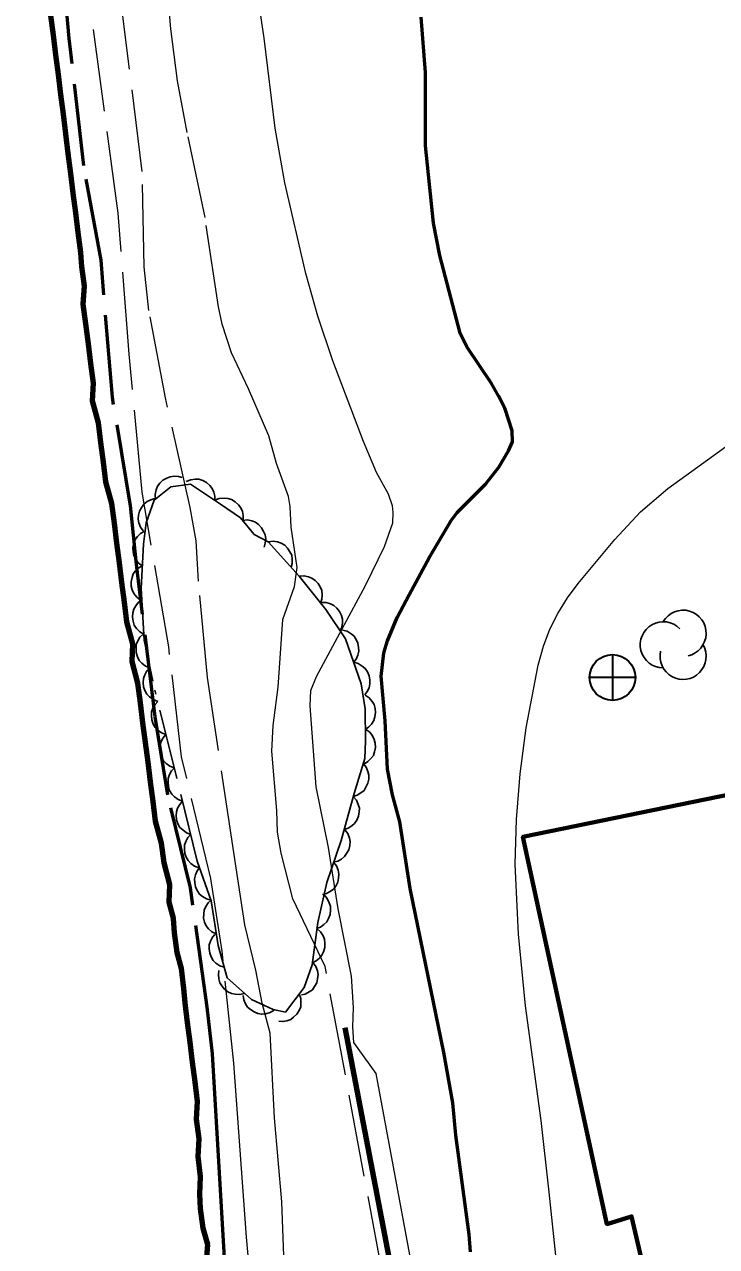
# Model space of a CAD drawing. Extents: x 355726 to 357533, y 5103782 to 5105258.
# Drawn here: x 355987.7 to 356018, y 5104836.6 to 5104890 of the extents above; entities that cross this region are included whole.
import ezdxf

# ---------------------------------------------------------------- set-up
doc = ezdxf.new("R2010")
doc.units = 0
doc.header["$LTSCALE"] = 0.6
for name, pattern in [('DASH_DOUBLE_DOT', [9.2, 5, -1.2, 0.3, -1.2, 0.3, -1.2]), ('DOT_DASHED', [7.7, 5, -1.2, 0.3, -1.2]), ('LONG_DASHED', [7.5, 6, -1.5])]:
    doc.linetypes.add(name, pattern=pattern)
for name, color, linetype, lineweight in [('1', 7, 'LONG_DASHED', 53), ('2', 7, 'LONG_DASHED', 13), ('31', 7, 'Continuous', 35), ('34', 7, 'Continuous', 35), ('37', 7, 'Continuous', 13), ('4', 7, 'DASH_DOUBLE_DOT', 53), ('44', 7, 'Continuous', 25)]:
    doc.layers.add(name, color=color, linetype=linetype, lineweight=lineweight)

msp = doc.modelspace()

# ---------------------------------------------------------------- linework, layer by layer
at = {"layer": '1'}
msp.add_lwpolyline([(355995.93, 5104844.99), (355995.69, 5104847.03), (355994.96, 5104852.24), (355993.97, 5104856.3), (355993.41, 5104859.72), (355992.6, 5104866.38), (355992.34, 5104868.93), (355991.55, 5104873.68), (355991.05, 5104879.67), (355990.3, 5104883.79), (355989.66, 5104889.36), (355989.42, 5104892.1), (355989.23, 5104895.81), (355989.55, 5104899.53), (355989.49, 5104903.47), (355989.25, 5104908.31), (355989.3, 5104912.79), (355989.57, 5104915.54), (355989.39, 5104920.85), (355990.3, 5104931.75), (355991.2, 5104938.96)], dxfattribs=at)
at = {"layer": '1', "linetype": 'Continuous'}
for points in [[(356007.21, 5104836.34), (356007.15, 5104837.09), (356006.56, 5104841.44), (356006.43, 5104842.84), (356006.04, 5104845.04), (356004.56, 5104852.21), (356004.12, 5104855.12), (356003.8, 5104856.3), (356003.57, 5104857.43), (356003.47, 5104859.54), (356003.3, 5104861.49), (356003.41, 5104862.51), (356003.57, 5104863.03), (356004, 5104864.05), (356004.52, 5104865.05), (356005.41, 5104866.7), (356006.36, 5104868.3), (356006.62, 5104868.65), (356007.86, 5104869.88), (356008.44, 5104870.63), (356008.87, 5104871.34), (356009.04, 5104871.73), (356009.03, 5104872.21), (356008.7, 5104873.2), (356008.43, 5104873.75), (356008.12, 5104874.29), (356007.05, 5104875.88), (356006.76, 5104876.49), (356005.87, 5104879.87), (356005.59, 5104881.29), (356005.24, 5104884.67), (356005.24, 5104887.88), (356005.05, 5104890.29)], [(355997.94, 5104797.69), (355998.05, 5104799.39), (355998.22, 5104805.29), (355998.06, 5104810.98), (355997.62, 5104818.63), (355997.1, 5104824.92), (355995.93, 5104844.99)]]:
    msp.add_lwpolyline(points, dxfattribs=at)
at = {"layer": '2'}
for points in [[(355996.85, 5104844.58), (355996.34, 5104849.47), (355995.85, 5104852.65), (355994.57, 5104857.97), (355994.01, 5104862.78), (355992.85, 5104869.54), (355992.28, 5104875.56), (355991.8, 5104881.73), (355990.57, 5104890.83), (355990.45, 5104892.9), (355990.48, 5104895.58), (355990.41, 5104897.92), (355990.51, 5104904.06), (355990.45, 5104910.1), (355990.35, 5104914.66), (355990.72, 5104922.86), (355990.96, 5104926.43), (355991.87, 5104937.32), (355992.2, 5104940.54), (355992.65, 5104949.4), (355992.59, 5104951.93), (355992.29, 5104955.8), (355988.9, 5104977.65), (355987.7, 5104986.35)], [(355998.45, 5104845.89), (355998.09, 5104847.2), (355997.82, 5104848.65), (355997.34, 5104850.62), (355996.85, 5104853.79), (355995.7, 5104861.43), (355995.31, 5104865.65), (355995.21, 5104867.41), (355994.94, 5104868.86), (355993.87, 5104873.66), (355993.14, 5104877.47), (355992.93, 5104879.38), (355992.85, 5104883.55), (355991.58, 5104893.8), (355991.35, 5104896.97), (355991.26, 5104899.36), (355991.61, 5104902.77), (355991.78, 5104907.27), (355991.79, 5104913.26), (355991.65, 5104926.34), (355992.01, 5104928.73), (355993.49, 5104932.7), (355995.39, 5104937.43)], [(356005.86, 5104821.95), (356000.85, 5104848.8), (355999.44, 5104851.76), (355998.93, 5104853.76), (355998.77, 5104854.68), (355998.74, 5104855.62), (355998.52, 5104858.21), (355998.57, 5104859.34), (355998.8, 5104861.01), (355999, 5104863.97), (355999.51, 5104865.41), (355999.62, 5104866.24), (355999.37, 5104868), (355999.32, 5104868.91), (355999.25, 5104869.34), (355998.72, 5104870.79), (355998.38, 5104872), (355997.5, 5104874.05), (355996.76, 5104875.63), (355996.35, 5104876.88), (355996.19, 5104877.63), (355995.6, 5104881.54), (355994.82, 5104885.25), (355994.4, 5104887.51), (355994.1, 5104889.78), (355993.84, 5104893.04)]]:
    msp.add_lwpolyline(points, dxfattribs=at)
at = {"layer": '2', "linetype": 'Continuous'}
for points in [[(356008.56, 5104814.63), (356003.08, 5104844.13), (356002.1, 5104845.48), (356002.06, 5104846.17), (356002.09, 5104847.01), (356002, 5104848.38), (356001.42, 5104851.32), (356000.99, 5104854.01), (356000.45, 5104856.65), (356000.19, 5104860.2), (356000.23, 5104860.87), (356000.47, 5104861.48), (356002.61, 5104865.46), (356003.45, 5104867.16), (356003.81, 5104868.19), (356003.82, 5104868.65), (356003.79, 5104868.93), (356003.62, 5104869.45), (356003.1, 5104870.4), (356002.53, 5104871.75), (356001.19, 5104875.28), (356000.53, 5104877.22), (356000.01, 5104879.09), (355999.08, 5104883.05), (355998.66, 5104885.44), (355998.19, 5104889.38), (355997.88, 5104891.46)], [(356010.96, 5104835.9), (356010.65, 5104838.94), (356010.3, 5104842.08), (356009.61, 5104847.09), (356009.3, 5104850.22), (356009.16, 5104853.28), (356009.22, 5104855.23), (356009.37, 5104857.23), (356009.64, 5104859.23), (356010.17, 5104861.98), (356010.4, 5104862.8), (356010.68, 5104863.55), (356011.03, 5104864.23), (356011.45, 5104864.91), (356011.92, 5104865.54), (356013.52, 5104867.46), (356014.64, 5104868.68), (356015.84, 5104869.7), (356018.36, 5104871.51), (356019.56, 5104872.61), (356020.34, 5104873.51)], [(356001.74, 5104805.96), (356001.66, 5104808.74), (356001.18, 5104812.1), (356000.77, 5104816.82), (356000.68, 5104818.77), (356000.36, 5104822.94), (356000.01, 5104826.54), (355999.14, 5104833.42), (355998.95, 5104838.52), (355998.64, 5104842.19), (355998.45, 5104845.89)], [(355999.73, 5104792.78), (355999.68, 5104794.12), (355999.69, 5104799.92), (355999.86, 5104803.72), (355999.53, 5104809.1), (355998.73, 5104819.64), (355998.27, 5104827.59), (355997.41, 5104836.97), (355996.85, 5104844.58)]]:
    msp.add_lwpolyline(points, dxfattribs=at)
at = {"layer": '31', "lineweight": 70}
msp.add_lwpolyline([(356019.8, 5104856.59), (356022.77, 5104843.2), (356024.4, 5104843.55), (356025.51, 5104838.8), (356023.5, 5104838.24), (356025.22, 5104830.91), (356016.32, 5104829.03), (356014.25, 5104837.88), (356013.17, 5104837.55), (356009.5, 5104854.47), (356019.8, 5104856.59)], close=True, dxfattribs=at)
at = {"layer": '34'}
for p, q in [((356013.41, 5104862.43), (356013.41, 5104860.43)), ((356014.41, 5104861.43), (356012.41, 5104861.43))]:
    msp.add_line(p, q, dxfattribs=at)
msp.add_circle((356013.414, 5104861.434), 1, dxfattribs=at)
at = {"layer": '37', "lineweight": 90}
msp.add_line((356008.96, 5104808.34), (356001.72, 5104846.13), dxfattribs=at)
at = {"layer": '4', "linetype": 'Continuous', "lineweight": 90}
msp.add_lwpolyline([(355988.84, 5104890.37), (355988.95, 5104889.5), (355989.06, 5104888.64), (355989.17, 5104887.78), (355989.28, 5104886.91), (355989.39, 5104886.05), (355989.5, 5104885.19), (355989.6, 5104884.33), (355989.71, 5104883.46), (355989.82, 5104882.6), (355989.93, 5104881.74), (355990.04, 5104880.88), (355990.15, 5104880.01), (355990.2, 5104879.39), (355990.31, 5104878.53), (355990.26, 5104877.75), (355990.37, 5104876.89), (355990.48, 5104876.02), (355990.59, 5104875.16), (355990.7, 5104874.3), (355990.66, 5104873.52), (355990.92, 5104872.57), (355991.03, 5104871.71), (355991.14, 5104870.85), (355991.25, 5104869.99), (355991.51, 5104869.04), (355991.62, 5104868.18), (355991.73, 5104867.31), (355991.84, 5104866.45), (355991.95, 5104865.59), (355992.06, 5104864.73), (355992.17, 5104863.86), (355992.43, 5104862.91), (355992.39, 5104862.14), (355992.65, 5104861.19), (355992.76, 5104860.33), (355992.87, 5104859.46), (355992.98, 5104858.6), (355993.09, 5104857.74), (355993.2, 5104856.88), (355993.31, 5104856.02), (355993.42, 5104855.15), (355993.68, 5104854.2), (355993.79, 5104853.34), (355994.05, 5104852.39), (355994.01, 5104851.62), (355994.2, 5104850.91), (355994.25, 5104850.28), (355994.36, 5104849.42), (355994.55, 5104848.71), (355994.66, 5104847.85), (355994.71, 5104847.22), (355994.82, 5104846.36), (355994.93, 5104845.5), (355995.04, 5104844.63), (355995.15, 5104843.77), (355995.26, 5104842.91), (355995.21, 5104842.13), (355995.32, 5104841.27), (355995.28, 5104840.5), (355995.39, 5104839.63), (355995.35, 5104838.86), (355995.39, 5104838.23), (355995.5, 5104837.37), (355995.7, 5104836.66), (355995.65, 5104835.88)], dxfattribs=at)
at = {"layer": '44'}
for points in [[(355993.43, 5104869.22), (355993.42, 5104869.43), (355993.46, 5104869.63), (355993.52, 5104869.79), (355993.62, 5104869.93), (355993.75, 5104870.06), (355993.92, 5104870.15), (355994.07, 5104870.21), (355994.25, 5104870.23), (355994.43, 5104870.22), (355994.6, 5104870.17)], [(355994.77, 5104870), (355994.97, 5104870.08), (355995.17, 5104870.1), (355995.33, 5104870.1), (355995.5, 5104870.04), (355995.66, 5104869.95), (355995.8, 5104869.82), (355995.91, 5104869.7), (355995.98, 5104869.54), (355996.02, 5104869.36), (355996.03, 5104869.18)], [(355992.89, 5104867.84), (355992.77, 5104868.01), (355992.7, 5104868.2), (355992.67, 5104868.36), (355992.69, 5104868.53), (355992.73, 5104868.71), (355992.83, 5104868.88), (355992.92, 5104869.01), (355993.06, 5104869.12), (355993.23, 5104869.2), (355993.4, 5104869.25)], [(355996.03, 5104869.18), (355996.22, 5104869.26), (355996.43, 5104869.27), (355996.59, 5104869.26), (355996.76, 5104869.21), (355996.92, 5104869.11), (355997.06, 5104868.98), (355997.16, 5104868.85), (355997.23, 5104868.69), (355997.27, 5104868.51), (355997.26, 5104868.33)], [(355997.24, 5104868.3), (355997.45, 5104868.32), (355997.64, 5104868.28), (355997.8, 5104868.22), (355997.94, 5104868.12), (355998.07, 5104867.98), (355998.16, 5104867.82), (355998.23, 5104867.67), (355998.25, 5104867.49), (355998.23, 5104867.31), (355998.18, 5104867.13)], [(355992.85, 5104866.32), (355992.68, 5104866.45), (355992.57, 5104866.61), (355992.49, 5104866.76), (355992.45, 5104866.93), (355992.44, 5104867.11), (355992.49, 5104867.3), (355992.54, 5104867.46), (355992.64, 5104867.6), (355992.78, 5104867.73), (355992.93, 5104867.82)], [(355998.37, 5104867.36), (355998.57, 5104867.39), (355998.77, 5104867.36), (355998.93, 5104867.31), (355999.08, 5104867.22), (355999.21, 5104867.09), (355999.31, 5104866.93), (355999.39, 5104866.78), (355999.41, 5104866.61), (355999.41, 5104866.42), (355999.36, 5104866.25)], [(355992.77, 5104864.82), (355992.61, 5104864.95), (355992.49, 5104865.11), (355992.41, 5104865.26), (355992.37, 5104865.43), (355992.37, 5104865.62), (355992.41, 5104865.8), (355992.46, 5104865.96), (355992.56, 5104866.1), (355992.7, 5104866.23), (355992.85, 5104866.32)], [(355999.71, 5104865.86), (355999.92, 5104865.88), (356000.12, 5104865.83), (356000.27, 5104865.78), (356000.41, 5104865.68), (356000.54, 5104865.54), (356000.64, 5104865.37), (356000.7, 5104865.23), (356000.72, 5104865.05), (356000.7, 5104864.86), (356000.65, 5104864.69)], [(355992.92, 5104863.33), (355992.74, 5104863.43), (355992.6, 5104863.58), (355992.5, 5104863.72), (355992.45, 5104863.89), (355992.42, 5104864.07), (355992.44, 5104864.26), (355992.48, 5104864.42), (355992.57, 5104864.57), (355992.69, 5104864.72), (355992.83, 5104864.82)], [(356000.68, 5104864.71), (356000.89, 5104864.71), (356001.08, 5104864.65), (356001.23, 5104864.58), (356001.36, 5104864.47), (356001.48, 5104864.32), (356001.56, 5104864.15), (356001.61, 5104863.99), (356001.61, 5104863.82), (356001.58, 5104863.63), (356001.51, 5104863.47)], [(355993.19, 5104861.85), (355992.99, 5104861.93), (355992.84, 5104862.06), (355992.72, 5104862.18), (355992.64, 5104862.34), (355992.59, 5104862.52), (355992.58, 5104862.71), (355992.59, 5104862.87), (355992.66, 5104863.03), (355992.75, 5104863.19), (355992.88, 5104863.32)], [(356001.61, 5104863.51), (356001.81, 5104863.46), (356001.98, 5104863.35), (356002.11, 5104863.25), (356002.21, 5104863.1), (356002.28, 5104862.93), (356002.31, 5104862.74), (356002.32, 5104862.58), (356002.28, 5104862.41), (356002.21, 5104862.24), (356002.1, 5104862.1)], [(356002.1, 5104862.1), (356002.3, 5104862.04), (356002.47, 5104861.93), (356002.6, 5104861.83), (356002.7, 5104861.68), (356002.77, 5104861.51), (356002.8, 5104861.32), (356002.81, 5104861.16), (356002.77, 5104860.99), (356002.69, 5104860.82), (356002.59, 5104860.68)], [(355993.53, 5104860.39), (355993.33, 5104860.47), (355993.17, 5104860.59), (355993.05, 5104860.7), (355992.97, 5104860.86), (355992.91, 5104861.03), (355992.89, 5104861.22), (355992.9, 5104861.39), (355992.96, 5104861.55), (355993.05, 5104861.72), (355993.17, 5104861.85)], [(356002.6, 5104860.66), (356002.77, 5104860.55), (356002.9, 5104860.39), (356002.99, 5104860.25), (356003.03, 5104860.08), (356003.05, 5104859.9), (356003.02, 5104859.71), (356002.98, 5104859.55), (356002.88, 5104859.4), (356002.75, 5104859.27), (356002.61, 5104859.16)], [(355993.89, 5104858.94), (355993.7, 5104859.01), (355993.53, 5104859.13), (355993.42, 5104859.25), (355993.33, 5104859.4), (355993.27, 5104859.58), (355993.26, 5104859.77), (355993.26, 5104859.93), (355993.32, 5104860.1), (355993.41, 5104860.26), (355993.53, 5104860.39)], [(355994.25, 5104857.48), (355994.06, 5104857.56), (355993.9, 5104857.68), (355993.78, 5104857.79), (355993.69, 5104857.95), (355993.63, 5104858.12), (355993.62, 5104858.31), (355993.62, 5104858.48), (355993.68, 5104858.64), (355993.77, 5104858.8), (355993.89, 5104858.94)], [(356002.63, 5104859.16), (356002.8, 5104859.04), (356002.92, 5104858.88), (356003, 5104858.73), (356003.04, 5104858.56), (356003.05, 5104858.38), (356003.01, 5104858.19), (356002.96, 5104858.03), (356002.85, 5104857.89), (356002.72, 5104857.76), (356002.57, 5104857.66)], [(355994.61, 5104856.03), (355994.42, 5104856.1), (355994.26, 5104856.22), (355994.14, 5104856.34), (355994.05, 5104856.49), (355994, 5104856.67), (355993.98, 5104856.86), (355993.99, 5104857.02), (355994.05, 5104857.19), (355994.13, 5104857.35), (355994.26, 5104857.48)], [(356002.51, 5104857.67), (356002.64, 5104857.51), (356002.72, 5104857.32), (356002.76, 5104857.16), (356002.76, 5104856.99), (356002.72, 5104856.81), (356002.63, 5104856.64), (356002.55, 5104856.5), (356002.41, 5104856.39), (356002.25, 5104856.29), (356002.08, 5104856.24)], [(356002.08, 5104856.24), (356002.22, 5104856.08), (356002.3, 5104855.89), (356002.35, 5104855.73), (356002.34, 5104855.56), (356002.31, 5104855.38), (356002.23, 5104855.2), (356002.14, 5104855.06), (356002.01, 5104854.95), (356001.85, 5104854.85), (356001.68, 5104854.79)], [(355994.97, 5104854.57), (355994.78, 5104854.64), (355994.62, 5104854.77), (355994.5, 5104854.88), (355994.41, 5104855.04), (355994.35, 5104855.21), (355994.34, 5104855.4), (355994.35, 5104855.57), (355994.4, 5104855.73), (355994.49, 5104855.89), (355994.61, 5104856.03)], [(355995.33, 5104853.11), (355995.14, 5104853.19), (355994.97, 5104853.31), (355994.86, 5104853.43), (355994.77, 5104853.58), (355994.71, 5104853.75), (355994.7, 5104853.95), (355994.7, 5104854.11), (355994.76, 5104854.27), (355994.85, 5104854.44), (355994.97, 5104854.57)], [(356001.71, 5104854.78), (356001.84, 5104854.62), (356001.91, 5104854.42), (356001.94, 5104854.26), (356001.93, 5104854.09), (356001.89, 5104853.91), (356001.79, 5104853.74), (356001.7, 5104853.61), (356001.56, 5104853.5), (356001.4, 5104853.41), (356001.22, 5104853.36)], [(355995.86, 5104851.71), (355995.66, 5104851.76), (355995.48, 5104851.87), (355995.36, 5104851.97), (355995.26, 5104852.12), (355995.18, 5104852.29), (355995.15, 5104852.47), (355995.14, 5104852.64), (355995.18, 5104852.81), (355995.25, 5104852.98), (355995.36, 5104853.12)], [(356001.22, 5104853.36), (356001.35, 5104853.2), (356001.42, 5104853.01), (356001.45, 5104852.84), (356001.44, 5104852.67), (356001.4, 5104852.49), (356001.31, 5104852.32), (356001.21, 5104852.19), (356001.07, 5104852.08), (356000.91, 5104851.99), (356000.74, 5104851.95)], [(356000.8, 5104851.93), (356000.94, 5104851.78), (356001.03, 5104851.59), (356001.09, 5104851.44), (356001.09, 5104851.26), (356001.07, 5104851.08), (356001, 5104850.9), (356000.92, 5104850.76), (356000.79, 5104850.64), (356000.64, 5104850.53), (356000.47, 5104850.46)], [(355996.09, 5104850.23), (355995.9, 5104850.32), (355995.75, 5104850.45), (355995.65, 5104850.58), (355995.58, 5104850.74), (355995.53, 5104850.92), (355995.54, 5104851.11), (355995.56, 5104851.27), (355995.63, 5104851.43), (355995.73, 5104851.59), (355995.87, 5104851.71)], [(356000.49, 5104850.46), (356000.65, 5104850.32), (356000.76, 5104850.15), (356000.82, 5104850), (356000.84, 5104849.82), (356000.84, 5104849.64), (356000.78, 5104849.45), (356000.71, 5104849.3), (356000.6, 5104849.17), (356000.46, 5104849.05), (356000.29, 5104848.97)], [(355996.43, 5104848.77), (355996.24, 5104848.84), (355996.07, 5104848.95), (355995.95, 5104849.07), (355995.86, 5104849.22), (355995.8, 5104849.39), (355995.78, 5104849.58), (355995.78, 5104849.75), (355995.83, 5104849.91), (355995.92, 5104850.08), (355996.03, 5104850.21)], [(356000.32, 5104848.97), (356000.44, 5104848.8), (356000.51, 5104848.61), (356000.54, 5104848.45), (356000.52, 5104848.27), (356000.48, 5104848.09), (356000.38, 5104847.93), (356000.29, 5104847.79), (356000.15, 5104847.69), (355999.98, 5104847.6), (355999.81, 5104847.56)], [(355997.33, 5104847.63), (355997.12, 5104847.58), (355996.92, 5104847.59), (355996.76, 5104847.62), (355996.6, 5104847.7), (355996.45, 5104847.81), (355996.33, 5104847.96), (355996.24, 5104848.09), (355996.2, 5104848.26), (355996.18, 5104848.45), (355996.2, 5104848.63)], [(355999.72, 5104847.61), (355999.79, 5104847.41), (355999.79, 5104847.21), (355999.78, 5104847.04), (355999.71, 5104846.88), (355999.61, 5104846.72), (355999.47, 5104846.59), (355999.35, 5104846.49), (355999.18, 5104846.43), (355999, 5104846.4), (355998.82, 5104846.41)], [(355998.62, 5104846.9), (355998.44, 5104846.79), (355998.25, 5104846.74), (355998.08, 5104846.72), (355997.91, 5104846.75), (355997.74, 5104846.82), (355997.58, 5104846.93), (355997.45, 5104847.03), (355997.36, 5104847.18), (355997.29, 5104847.35), (355997.26, 5104847.53)]]:
    msp.add_lwpolyline(points, dxfattribs=at)
at = {"layer": '44', "linetype": 'DOT_DASHED'}
msp.add_lwpolyline([(355999.71, 5104865.86), (356000.88, 5104864.41), (356001.74, 5104863.13), (356002.42, 5104861.16), (356002.6, 5104860.07), (356002.61, 5104858.67), (356002.58, 5104857.9), (356002.12, 5104856.37), (356001.55, 5104854.31), (356000.92, 5104852.48), (356000.53, 5104850.72), (356000.28, 5104848.87), (355999.93, 5104847.89), (355999.12, 5104846.81), (355998.58, 5104846.92), (355997.63, 5104847.36), (355996.56, 5104848.31), (355996.17, 5104849.72), (355995.87, 5104851.68), (355995.26, 5104853.41), (355994.35, 5104857.1), (355993.31, 5104861.27), (355992.93, 5104863.07), (355992.8, 5104865.33), (355992.9, 5104867.26), (355993.02, 5104868.19), (355993.38, 5104869.18), (355994.1, 5104869.76), (355994.96, 5104869.88), (355996.28, 5104869.01), (355997.15, 5104868.41), (355997.74, 5104867.68), (355998.36, 5104867.37)], close=True, dxfattribs=at)
at = {"layer": '44'}
for centre, start, end in [((356016.502, 5104863.367), 282.2692, 149.7263), ((356015.634, 5104862.863), 44.1154, 269.804), ((356016.502, 5104862.358), 166.9369, 29.6212)]:
    msp.add_arc(centre, 1.009, start, end, dxfattribs=at)

doc.saveas('drawing.dxf')
